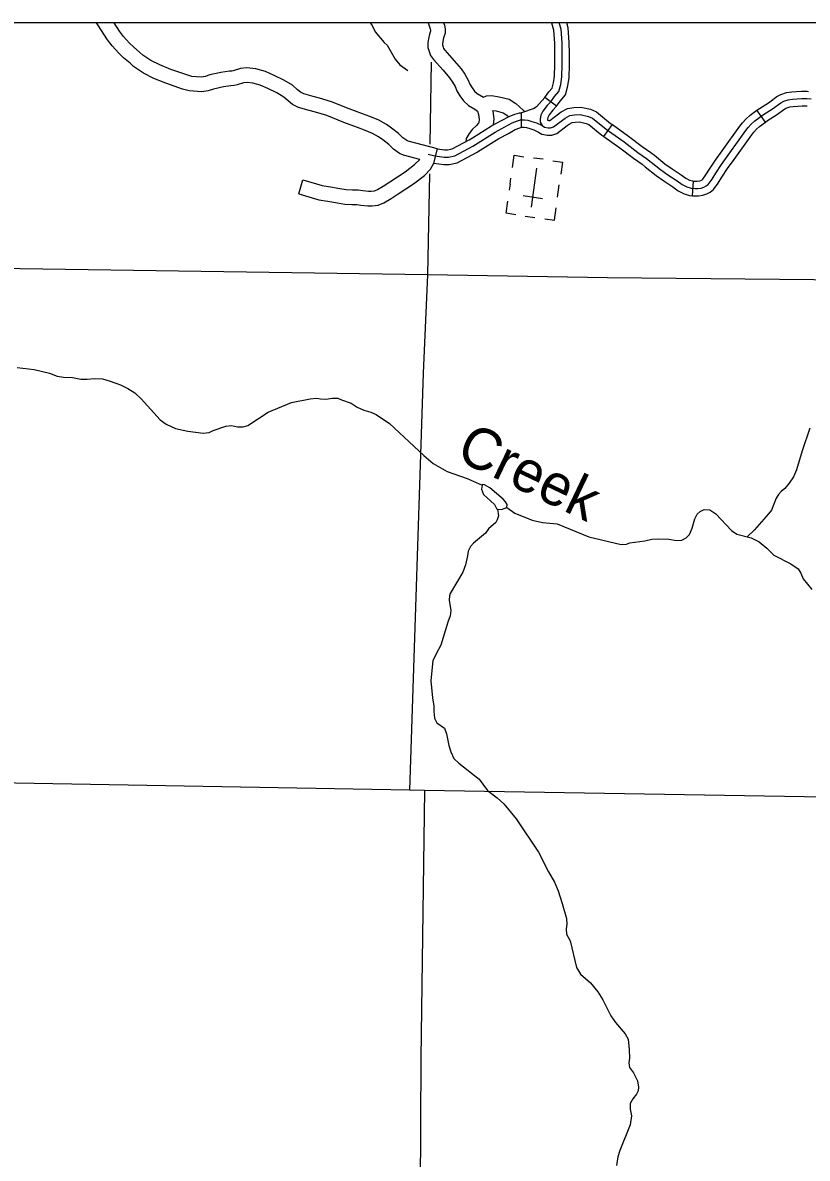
# Model space of a CAD drawing. Extents: x 0 to 3171, y 0 to 2059.
# Drawn here: x 1170 to 1303.9, y 1060.8 to 1254.6 of the extents above; entities that cross this region are included whole.
import ezdxf

# ---------------------------------------------------------------- set-up
doc = ezdxf.new("R2010")
doc.units = 0
for name, color, linetype in [('Default', 7, 'Continuous'), ('Level 35', 7, 'Continuous'), ('Level 4', 7, 'Continuous'), ('Level 45', 7, 'Continuous'), ('Level 46', 7, 'Continuous'), ('Level 5', 7, 'Continuous'), ('Level 57', 7, 'Continuous')]:
    doc.layers.add(name, color=color, linetype=linetype)

msp = doc.modelspace()

# ---------------------------------------------------------------- linework, layer by layer
at = {"layer": 'Default'}
msp.add_line((2119.81, 1254.61), (1029.42, 1254.61), dxfattribs=at)
msp.add_lwpolyline([(2119.81, 1254.61), (1029.42, 1254.61), (1029.42, 254.41), (2119.81, 254.41)], close=True, dxfattribs=at)
msp.add_lwpolyline([(2119.81, 1254.61), (1029.42, 1254.61), (1029.42, 254.41), (2119.81, 254.41)], close=True, dxfattribs=at)
msp.add_lwpolyline([(2119.81, 1254.61), (1029.42, 1254.61), (1029.42, 254.41), (2119.81, 254.41)], close=True, dxfattribs=at)
at = {"layer": 'Level 35'}
for points in [[(1229.32, 1254.61), (1229.66, 1254.11), (1230.19, 1253.04), (1231.73, 1251.24), (1232.22, 1250.8), (1233.58, 1248.4), (1234.4, 1247.44), (1235.74, 1246.44)], [(1169.12, 1195.76), (1172.01, 1195.44), (1174.64, 1194.81), (1175.9, 1194.31), (1177, 1194.11), (1178.55, 1194.07), (1179.96, 1193.79), (1181.04, 1193.76), (1182.37, 1193.91), (1183.64, 1193.81), (1184.98, 1193.43), (1186.72, 1192.81), (1188, 1192.21), (1189.19, 1191.43), (1190.26, 1190.44), (1193.5, 1186.85), (1194.54, 1186.08), (1196.12, 1185.36), (1198.21, 1184.89), (1200.85, 1184.56), (1201.85, 1184.68), (1202.54, 1185.02), (1204.71, 1185.76), (1205.68, 1185.84), (1206.68, 1185.64), (1207.63, 1185.65), (1208.46, 1185.85), (1211.93, 1188.14), (1215.92, 1189.77), (1219.06, 1190.43), (1220.14, 1190.55), (1220.82, 1190.4), (1221.77, 1190.34), (1222.92, 1190.53), (1223.82, 1190.52), (1224.41, 1190.25), (1226.1, 1189.69), (1227.08, 1189.02), (1228.25, 1188.49), (1229.44, 1188.16), (1230.33, 1187.72), (1232.62, 1186.19), (1238.47, 1180.73), (1240.06, 1179.36)], [(1304.36, 1185.4), (1303.02, 1181.53), (1302.06, 1178.29), (1301.53, 1177.1), (1300.83, 1176.04), (1300.08, 1175.11), (1299.43, 1174.63), (1298.96, 1174.1), (1298.57, 1173.45), (1297.77, 1171.43), (1297.28, 1170.77), (1294.89, 1168.08), (1293.65, 1166.89)], [(1240.06, 1179.36), (1242.43, 1178.01), (1245.88, 1176.84), (1248.42, 1175.68)], [(1248.42, 1175.68), (1248.31, 1175.03), (1248.68, 1174.1), (1250.54, 1172.37), (1250.87, 1171.69), (1251.05, 1171.6)], [(1252.66, 1171.87), (1252.69, 1172.36), (1252.41, 1172.84), (1251.99, 1173.3), (1249.74, 1175.23), (1248.84, 1175.75), (1248.5, 1175.8), (1248.42, 1175.68)], [(1251.05, 1171.6), (1251.2, 1170.45), (1251.01, 1169.78), (1250.74, 1169.29), (1249.5, 1168.22), (1249, 1167.52), (1246.93, 1165.79), (1246.45, 1165.2), (1246.03, 1164.44), (1245.93, 1163.62), (1245.58, 1162.1), (1245.12, 1160.84), (1242.98, 1157.17), (1242.87, 1156.81), (1242.81, 1156.03), (1243.09, 1154.31), (1242.95, 1153.38), (1242.55, 1152.3), (1241.35, 1148.36), (1240.61, 1147), (1240.04, 1145.72), (1239.82, 1144.06), (1239.65, 1142.27), (1239.93, 1139.37), (1240.16, 1137.99), (1240.18, 1137.04), (1240.31, 1135.91), (1240.71, 1135.11), (1241.99, 1134.2), (1242.37, 1133.25), (1242.72, 1131.27), (1243.07, 1130.19), (1243.62, 1129.05), (1244.42, 1128.21), (1247.89, 1125.51), (1249.32, 1123.58), (1250.99, 1122.33), (1252.14, 1121.28), (1254.23, 1118.73), (1258.02, 1113.03), (1259.76, 1109.71), (1260.79, 1107.93), (1261.41, 1106.42), (1262.09, 1104.31), (1262.8, 1101.7), (1262.88, 1100.78), (1262.74, 1099.96), (1262.84, 1099.06), (1263.43, 1097.93), (1264.52, 1093.34), (1265.2, 1092.25), (1266.94, 1090.73), (1268.16, 1089.23), (1269, 1087.84), (1270.36, 1085.09), (1271.16, 1083.96), (1272.81, 1082.02), (1273.31, 1081.11), (1273.52, 1079.36), (1273.54, 1077.91), (1273.45, 1077.07), (1273.58, 1076.29), (1274.23, 1075.38), (1274.94, 1074.01), (1275.09, 1072.96), (1275.05, 1072.31), (1274.74, 1071.75), (1274.12, 1070.96), (1273.66, 1070.15), (1273.68, 1069.18), (1273.88, 1068.03), (1273.67, 1066.51), (1271.89, 1062.14), (1271.56, 1061.05), (1271.33, 1059.56)], [(1251.05, 1171.6), (1251.75, 1171.54), (1252.66, 1171.87)], [(1252.66, 1171.87), (1254.01, 1170.92), (1256.95, 1169.7), (1258.7, 1169.33), (1261.21, 1169.07), (1266.62, 1166.84), (1272.16, 1165.54), (1273.08, 1165.64), (1273.62, 1165.83), (1276.2, 1166.19), (1277.38, 1166.48), (1278.45, 1166.53), (1280.3, 1166.44), (1281.58, 1166.26), (1282.5, 1166.29), (1283.21, 1166.72), (1283.78, 1167.28), (1284.28, 1168.34), (1284.72, 1169.93), (1285.1, 1170.72), (1285.6, 1171.21), (1286.3, 1171.54), (1287.27, 1171.5), (1288.28, 1170.82), (1290.94, 1167.92), (1291.9, 1167.33), (1294.34, 1166.7), (1295.69, 1166.04), (1296.99, 1164.93), (1298.2, 1163.74), (1301.11, 1162.25), (1302.34, 1161.4), (1302.8, 1160.69), (1303.22, 1159.71), (1304.65, 1157.88)]]:
    msp.add_lwpolyline(points, dxfattribs=at)
at = {"layer": 'Level 4'}
msp.add_lwpolyline([(1339.64, 1121.87), (1326.86, 1122.08), (1323.88, 1122.13), (1238.61, 1123.6), (1236.05, 1123.64), (1149.56, 1125.14), (1147.91, 1125.2), (1123.96, 1126.06)], dxfattribs=at)
at = {"layer": 'Level 45'}
for p, q in [((1261.13, 1240.37), (1259.11, 1241.84)), ((1255.16, 1236.76), (1255.16, 1239.26)), ((1296.76, 1237.65), (1295.31, 1239.68)), ((1269.21, 1235.17), (1270.65, 1237.22)), ((1240.21, 1230.67), (1240.8, 1233.11)), ((1284.29, 1225.09), (1284.49, 1227.58))]:
    msp.add_line(p, q, dxfattribs=at)
for points in [[(1260.12, 1241.11), (1260.78, 1242.01), (1261.53, 1242.88), (1261.83, 1244.09), (1262.01, 1245.38), (1262.08, 1247.47), (1262.05, 1251.2), (1261.88, 1253.54), (1261.59, 1254.61)], [(1260.82, 1249.35), (1260.8, 1251.15), (1260.65, 1253.33), (1260.3, 1254.56), (1260.27, 1254.61)], [(1263.32, 1249.37), (1263.3, 1251.25), (1263.12, 1253.75), (1262.88, 1254.61)], [(1259.11, 1241.84), (1259.8, 1242.79), (1260.39, 1243.47), (1260.6, 1244.33), (1260.77, 1245.49), (1260.83, 1247.49), (1260.82, 1249.35)], [(1261.13, 1240.37), (1261.76, 1241.24), (1262.67, 1242.29), (1263.06, 1243.85), (1263.26, 1245.28), (1263.33, 1247.45), (1263.32, 1249.37)], [(1295.31, 1239.68), (1295.74, 1239.99), (1297.26, 1240.94), (1298.71, 1242), (1299.39, 1242.37), (1300.37, 1242.7), (1301.27, 1242.8), (1302.06, 1242.85), (1302.89, 1242.94), (1303.87, 1242.92), (1304.12, 1242.89)], [(1259.11, 1241.84), (1257.69, 1240.28), (1257.54, 1240.14), (1257.3, 1239.99), (1255.16, 1239.26)], [(1260.12, 1241.11), (1259.53, 1240.5), (1258.8, 1239.54), (1258.44, 1238.83), (1258.32, 1238.2), (1258.31, 1237.63), (1258.66, 1237.05), (1259.08, 1236.79), (1259.68, 1236.65), (1260.11, 1236.67), (1260.59, 1236.83), (1262.59, 1238.35), (1263.37, 1238.8), (1264.19, 1238.91), (1265.15, 1238.93), (1266.56, 1238.63), (1267.26, 1238.34), (1269.58, 1236.44), (1272.68, 1234.26), (1274.99, 1232.48), (1276.47, 1231.46), (1278.84, 1229.55), (1280.13, 1228.67), (1281.68, 1227.62), (1282.54, 1227.01), (1283.35, 1226.59), (1284.07, 1226.36), (1284.71, 1226.31), (1285.23, 1226.33), (1285.79, 1226.39), (1286.25, 1226.54), (1286.64, 1226.76), (1286.97, 1227.01), (1287.65, 1227.93), (1288.27, 1228.95), (1289.26, 1230.44), (1293.42, 1236.21), (1293.81, 1236.72), (1294.31, 1237.3), (1294.93, 1237.87), (1296.43, 1238.95), (1297.97, 1239.9), (1299.38, 1240.94), (1299.89, 1241.22), (1300.64, 1241.47), (1301.38, 1241.55), (1302.17, 1241.6), (1302.94, 1241.68), (1303.8, 1241.67), (1304.54, 1241.6)], [(1296.76, 1237.65), (1297.13, 1237.91), (1298.67, 1238.87), (1300.06, 1239.89), (1300.39, 1240.07), (1300.91, 1240.24), (1301.49, 1240.31), (1302.28, 1240.36), (1303, 1240.43), (1303.73, 1240.42), (1303.9, 1240.4)], [(1246.77, 1234.97), (1250.02, 1236.99), (1251.71, 1237.91), (1253.02, 1238.63), (1254.02, 1239.02), (1254.81, 1239.26), (1255.16, 1239.26)], [(1261.13, 1240.37), (1260.48, 1239.68), (1259.87, 1238.87), (1259.64, 1238.42), (1259.57, 1238.07), (1259.57, 1237.96), (1259.57, 1237.96), (1259.78, 1237.91), (1259.88, 1237.92), (1260, 1237.95), (1261.44, 1239.05)], [(1261.44, 1239.05), (1261.9, 1239.4), (1262.97, 1240), (1264.09, 1240.16), (1265.27, 1240.18), (1266.94, 1239.83), (1267.91, 1239.42), (1270.34, 1237.44), (1270.65, 1237.22)], [(1289.37, 1232.73), (1292.41, 1236.96), (1292.84, 1237.51), (1293.41, 1238.17), (1294.14, 1238.85), (1295.31, 1239.68)], [(1248.09, 1232.84), (1251.28, 1234.83), (1252.91, 1235.72), (1254.08, 1236.36), (1254.84, 1236.66), (1255.18, 1236.76), (1255.16, 1236.76)], [(1250.65, 1235.91), (1252.31, 1236.82), (1253.55, 1237.5), (1254.43, 1237.84), (1254.99, 1238.01), (1255.67, 1238.01), (1256.24, 1237.96), (1256.92, 1237.74), (1257.7, 1237.51), (1258.66, 1237.05)], [(1255.16, 1236.76), (1255.62, 1236.76), (1255.99, 1236.73), (1256.55, 1236.55), (1257.25, 1236.34), (1258.06, 1235.95)], [(1258.06, 1235.95), (1258.6, 1235.61), (1259.57, 1235.4), (1260.34, 1235.43), (1261.18, 1235.71), (1262.95, 1237.06)], [(1262.95, 1237.06), (1263.28, 1237.31), (1263.78, 1237.59), (1264.29, 1237.66), (1265.03, 1237.68), (1266.19, 1237.43), (1266.61, 1237.25), (1268.83, 1235.44), (1269.21, 1235.17)], [(1270.65, 1237.22), (1273.42, 1235.27), (1275.72, 1233.49), (1277.22, 1232.46), (1277.82, 1231.98)], [(1291.4, 1231.27), (1294.42, 1235.46), (1294.78, 1235.93), (1295.21, 1236.43), (1295.72, 1236.9), (1296.76, 1237.65)], [(1239.22, 1232.19), (1240.33, 1231.92), (1241.95, 1231.65), (1242.67, 1231.69), (1243.74, 1231.88), (1246.83, 1233.53), (1250.65, 1235.91)], [(1240.8, 1233.11), (1242.02, 1232.9), (1242.52, 1232.93), (1243.32, 1233.08), (1246.2, 1234.61), (1246.77, 1234.97)], [(1269.21, 1235.17), (1271.94, 1233.26), (1274.25, 1231.47), (1275.73, 1230.46), (1276.25, 1230.04)], [(1240.21, 1230.67), (1241.88, 1230.39), (1242.81, 1230.44), (1244.16, 1230.69), (1247.46, 1232.45), (1248.09, 1232.84)], [(1284.49, 1227.58), (1284.74, 1227.56), (1285.13, 1227.58), (1285.52, 1227.62), (1285.75, 1227.7), (1285.97, 1227.81), (1286.07, 1227.89), (1286.61, 1228.63), (1287.22, 1229.62), (1288.24, 1231.15), (1289.37, 1232.73)], [(1277.82, 1231.98), (1279.59, 1230.55), (1280.84, 1229.7), (1282.4, 1228.64), (1283.19, 1228.08), (1283.82, 1227.75), (1284.31, 1227.6), (1284.49, 1227.58)], [(1284.29, 1225.09), (1284.69, 1225.06), (1285.32, 1225.08), (1286.05, 1225.17), (1286.74, 1225.39), (1287.32, 1225.7), (1287.87, 1226.12), (1288.69, 1227.23), (1289.33, 1228.28), (1290.29, 1229.72), (1291.4, 1231.27)], [(1276.25, 1230.04), (1278.1, 1228.54), (1279.43, 1227.64), (1280.97, 1226.59), (1281.89, 1225.93), (1282.87, 1225.43), (1283.83, 1225.13), (1284.29, 1225.09)]]:
    msp.add_lwpolyline(points, dxfattribs=at)
at = {"layer": 'Level 46'}
for points in [[(1215.34, 1241.26), (1214.59, 1241.91), (1213.41, 1242.62), (1211.89, 1243.36), (1210.58, 1243.93), (1209.33, 1244.31), (1208.32, 1244.41), (1207.72, 1244.34), (1206.64, 1244.01), (1206.12, 1243.88), (1205.55, 1243.83), (1204.27, 1243.68), (1202.62, 1243.28), (1201.71, 1243), (1200.6, 1242.83), (1198.44, 1242.98), (1197.29, 1243.3), (1194.44, 1244.28), (1192.4, 1245.11), (1190.63, 1245.98), (1188.94, 1247.12), (1188.35, 1247.69), (1187.24, 1248.62), (1186.42, 1249.42), (1185.33, 1250.68), (1184.53, 1251.71), (1182.87, 1254.27), (1182.63, 1254.61)], [(1216.95, 1243.18), (1216.07, 1243.94), (1214.61, 1244.82), (1212.93, 1245.63), (1211.44, 1246.28), (1209.83, 1246.77), (1208.3, 1246.93), (1207.2, 1246.8), (1205.97, 1246.42), (1205.71, 1246.35), (1205.3, 1246.32), (1203.82, 1246.14), (1201.95, 1245.69), (1201.15, 1245.44), (1200.5, 1245.34), (1198.87, 1245.46), (1198.03, 1245.69), (1195.31, 1246.62), (1193.42, 1247.4), (1191.88, 1248.15), (1190.51, 1249.08), (1190.01, 1249.55), (1188.92, 1250.47), (1188.25, 1251.13), (1187.26, 1252.27), (1186.56, 1253.16), (1185.63, 1254.61)], [(1239.21, 1254.61), (1239.33, 1254.23), (1239.55, 1253.59), (1239.59, 1253.35), (1239.59, 1253.17), (1239.43, 1252.65), (1239.27, 1251.87), (1239.14, 1251.18), (1239.18, 1250.41), (1239.38, 1249.68), (1239.63, 1249.04), (1240.1, 1248.36), (1241.8, 1246.49), (1242.86, 1245.22), (1243.38, 1244.49), (1243.8, 1243.73), (1244.1, 1242.97), (1244.62, 1242.14), (1245.23, 1241.26), (1246.09, 1240.5), (1247.19, 1239.85), (1247.62, 1239.51), (1247.81, 1238.94), (1247.92, 1238.17), (1247.86, 1237.61), (1247.8, 1237.49), (1247.4, 1237.04), (1246.8, 1236.42), (1246.23, 1235.73), (1245.72, 1234.83), (1245.63, 1234.31)], [(1241.84, 1254.61), (1241.98, 1254.2), (1242.09, 1253.56), (1242.09, 1252.81), (1241.85, 1252.03), (1241.72, 1251.39), (1241.65, 1251.01), (1241.66, 1250.81), (1241.76, 1250.46), (1241.85, 1250.22), (1242.06, 1249.92), (1243.68, 1248.13), (1244.85, 1246.75), (1245.5, 1245.82), (1246.06, 1244.81), (1246.34, 1244.11), (1246.71, 1243.52), (1247.11, 1242.94), (1247.57, 1242.53), (1248.67, 1241.88)], [(1240.8, 1233.11), (1235.81, 1234.39), (1235.57, 1234.49), (1234.91, 1234.98), (1234.14, 1235.69), (1232.97, 1236.63), (1232.09, 1237.24), (1230.82, 1237.96), (1229.26, 1238.61), (1228.03, 1239.06), (1225.74, 1239.9), (1222.74, 1241.13), (1220.68, 1241.76), (1219.57, 1242.04), (1218.01, 1242.5), (1217.44, 1242.77), (1216.95, 1243.18)], [(1237.77, 1231.28), (1234.99, 1232.02), (1234.32, 1232.3), (1233.31, 1233.05), (1232.5, 1233.8), (1231.47, 1234.62), (1230.76, 1235.12), (1229.71, 1235.71), (1228.35, 1236.28), (1227.17, 1236.71), (1224.83, 1237.57), (1221.9, 1238.77), (1220.01, 1239.35), (1218.91, 1239.63), (1217.11, 1240.16), (1216.09, 1240.65), (1215.34, 1241.26)], [(1248.67, 1241.88), (1249.15, 1242.11), (1250.02, 1242.21), (1251.34, 1241.99), (1253.01, 1241.55), (1254.16, 1240.83), (1255.45, 1239.66), (1255.63, 1239.42)], [(1250.21, 1239.65), (1250.25, 1239.51), (1250.43, 1238.23), (1250.33, 1237.16)], [(1250.21, 1239.65), (1250.81, 1239.55), (1252, 1239.23), (1252.64, 1238.83), (1252.92, 1238.58)], [(1217.14, 1225.41), (1217.85, 1227.81), (1221.15, 1226.84), (1222.55, 1226.59), (1224.12, 1226.32), (1225.25, 1226.15), (1226.3, 1226.1), (1227.29, 1226.07), (1228.06, 1225.96), (1229.04, 1225.85), (1229.51, 1225.85), (1230.06, 1225.93), (1230.58, 1226.13), (1231.55, 1226.7), (1232.7, 1227.47), (1235.29, 1229.16), (1236.91, 1230.39), (1237.77, 1231.28)], [(1217.14, 1225.41), (1220.58, 1224.4), (1222.12, 1224.13), (1223.72, 1223.85), (1225, 1223.66), (1226.19, 1223.6), (1227.07, 1223.57), (1227.75, 1223.48), (1228.9, 1223.36), (1229.69, 1223.35), (1230.68, 1223.5), (1231.67, 1223.86), (1232.88, 1224.59), (1234.08, 1225.39), (1236.73, 1227.12), (1238.58, 1228.52), (1239.63, 1229.62), (1240.21, 1230.67)]]:
    msp.add_lwpolyline(points, dxfattribs=at)
at = {"layer": 'Level 5'}
for points in [[(1239.74, 1247.89), (1239.5, 1233.9)], [(1239.42, 1228.84), (1239.12, 1211.6)], [(1239.12, 1211.6), (1150.3, 1212.88)], [(1239.12, 1211.6), (1238.36, 1194.78), (1236.05, 1123.64)], [(1328.48, 1210.5), (1269.84, 1211.09), (1239.12, 1211.6)], [(1238.61, 1123.6), (1237.97, 1077.9), (1237.76, 1032.55)]]:
    msp.add_lwpolyline(points, dxfattribs=at)
at = {"layer": 'Level 57'}
for p, q in [((1258.82, 1231.3), (1257.17, 1231.52)), ((1256.86, 1223.16), (1257.78, 1229.76)), ((1253.19, 1227.03), (1253.05, 1226.01)), ((1253.19, 1227.03), (1253.34, 1228.08)), ((1261.3, 1224.86), (1261.59, 1226.93)), ((1258.74, 1224.58), (1255.42, 1225.04)), ((1257.32, 1226.46), (1257.32, 1226.46)), ((1257.32, 1226.46), (1257.32, 1226.46)), ((1255.79, 1221.62), (1257.44, 1221.39))]:
    msp.add_line(p, q, dxfattribs=at)
for points in [[(1253.59, 1229.92), (1253.88, 1231.98), (1255.53, 1231.75)], [(1260.48, 1231.06), (1262.13, 1230.83), (1261.85, 1228.77)], [(1254.15, 1221.85), (1252.5, 1222.08), (1252.79, 1224.14)], [(1259.1, 1221.16), (1260.75, 1220.93), (1261.04, 1222.99)]]:
    msp.add_lwpolyline(points, dxfattribs=at)

# ---------------------------------------------------------------- texts
at = {"layer": 'Level 35'}
msp.add_text('Creek', height=7.04, rotation=334.4541, dxfattribs=at).set_placement((1243.69, 1180.2))

doc.saveas('drawing.dxf')
